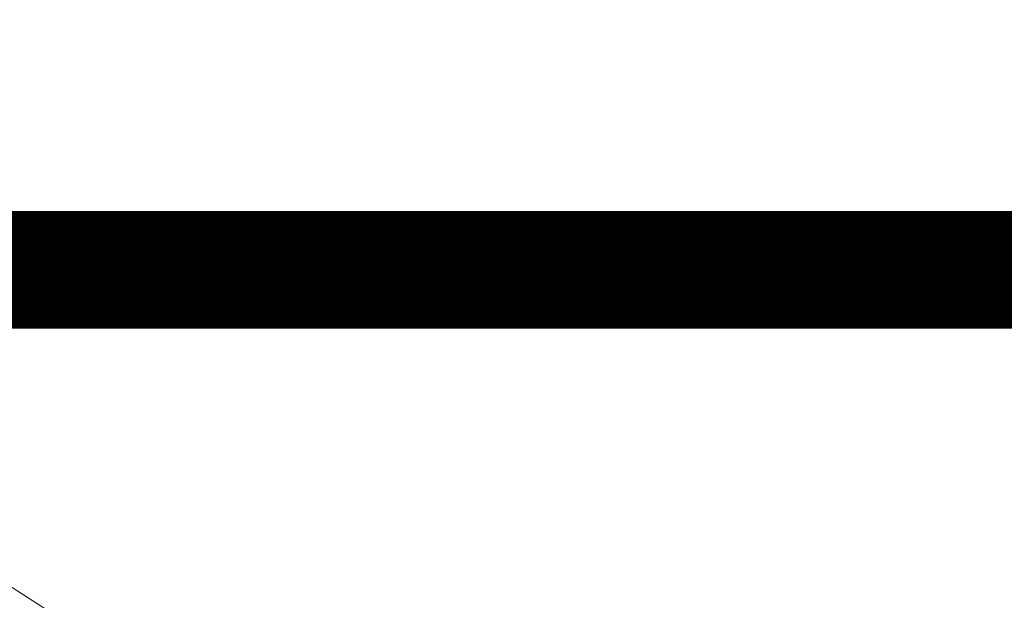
# Model space of a CAD drawing. Header units: millimetres. Extents: x -226731 to 126254, y -16359 to 60195.
# Tile 458 of 510: x -135262 to -134845, y 20984 to 21231. Entities that reach past the tile are written whole.
import ezdxf

# ---------------------------------------------------------------- set-up
doc = ezdxf.new("R2010")
doc.units = ezdxf.units.MM
doc.header["$LTSCALE"] = 0.1
doc.header["$MEASUREMENT"] = 0
for name, color, linetype, lineweight in [('0_CCE_ FF_SIDE WALL SPRINKLER', 6, 'Continuous', 0), ('FIRE CIRCULE', 7, 'Continuous', 5), ('SPRINKLER COVERAGE AREA', 1, 'Continuous', 9)]:
    doc.layers.add(name, color=color, linetype=linetype, lineweight=lineweight)
doc.layers.add('FIRE FIGHTING SERVICES', color=5, linetype='Continuous')
doc.layers.add('GUARD RAIL', color=80, linetype='Continuous')

# ---------------------------------------------------------------- blocks, each defined once
blk = doc.blocks.new('A$C2AD535C3')
at = {"layer": 'SPRINKLER COVERAGE AREA', "color": 1}
blk.add_circle((0, 0), 2500, dxfattribs=at)
blk = doc.blocks.new('G$C3584CA52')
at = {"layer": '0_CCE_ FF_SIDE WALL SPRINKLER', "color": 240, "xscale": -0.6, "yscale": 0.6, "zscale": 0.6}
blk.add_blockref('A$C2AD535C3', (2995.19, -1500), dxfattribs=at)

msp = doc.modelspace()

# ---------------------------------------------------------------- linework, layer by layer
at = {"layer": 'FIRE CIRCULE', "color": 3}
for centre in [(-132888.5, 19976.1), (-136708.5, 19689.6), (-137926.85, 17553.1)]:
    msp.add_circle(centre, 3500, dxfattribs=at)
at = {"layer": 'GUARD RAIL', "color": 8, "linetype": 'Continuous', "const_width": 50}
msp.add_lwpolyline([(-140893.16, 21124.62), (-128409.94, 21124.63)], dxfattribs=at)

# ---------------------------------------------------------------- block references
at = {"layer": 'FIRE FIGHTING SERVICES'}
msp.add_blockref('G$C3584CA52', (-139060.33, 21220.5), dxfattribs=at)

doc.saveas('drawing.dxf')
